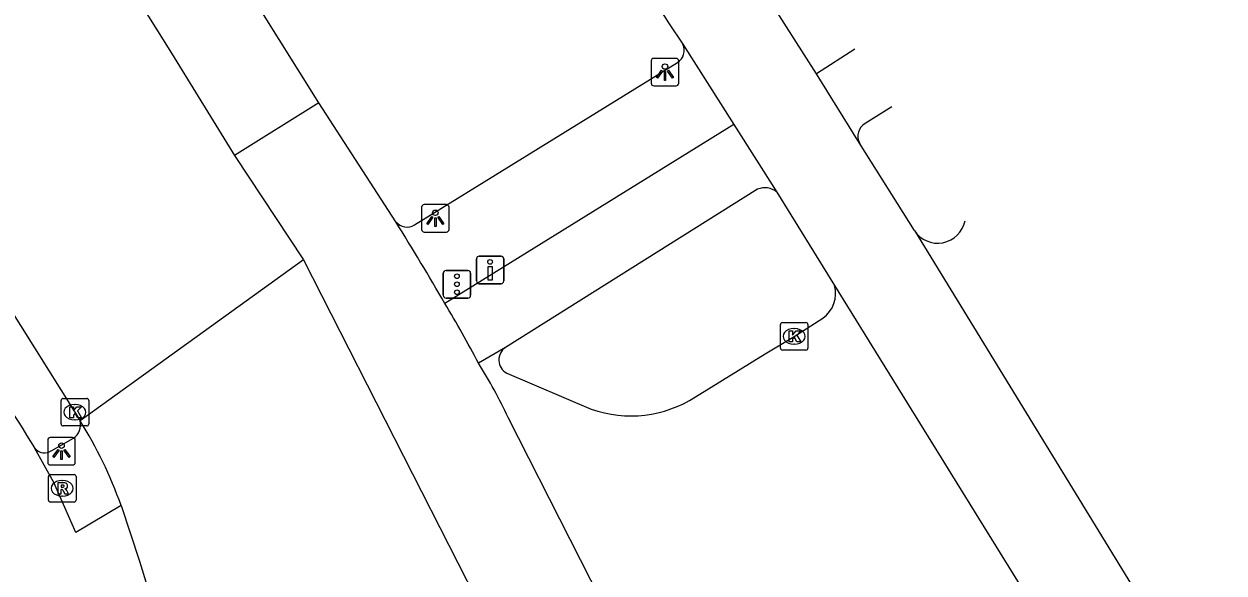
# Model space of a CAD drawing. Extents: x 159353 to 160616, y 385893 to 387321.
# Drawn here: x 160342.31 to 160385.82, y 386845.55 to 386865.47 of the extents above; entities that cross this region are included whole.
import ezdxf

# ---------------------------------------------------------------- set-up
doc = ezdxf.new("R2010")
doc.units = 0
for name, color, linetype in [('IMGEO_Drukknoppaal', 7, 'Continuous'), ('IMGEO_Fietspad_gesloten', 7, 'Continuous'), ('IMGEO_Kolk', 7, 'Continuous'), ('IMGEO_Lichtpunt', 7, 'Continuous'), ('IMGEO_OVBaan_gesloten', 7, 'Continuous'), ('IMGEO_Rijbaan_regionaal_gesloten', 7, 'Continuous'), ('IMGEO_Rioolput', 7, 'Continuous'), ('IMGEO_Verkeersregelinstallatiepaal', 7, 'Continuous'), ('IMGEO_Voetpad_open', 7, 'Continuous')]:
    doc.layers.add(name, color=color, linetype=linetype)

msp = doc.modelspace()

# ---------------------------------------------------------------- linework, layer by layer
at = {"layer": 'IMGEO_Drukknoppaal'}
for p, q in [((160358.816, 386857.047), (160359.606, 386857.047)), ((160359.606, 386857.047), (160358.816, 386857.047)), ((160358.716, 386856.147), (160358.716, 386856.947)), ((160358.716, 386856.947), (160358.716, 386856.147)), ((160359.706, 386856.947), (160359.706, 386856.147)), ((160359.706, 386856.147), (160359.706, 386856.947)), ((160359.606, 386856.047), (160358.816, 386856.047)), ((160358.816, 386856.047), (160359.606, 386856.047))]:
    msp.add_line(p, q, dxfattribs=at)
msp.add_lwpolyline([(160359.286, 386856.672), (160359.286, 386856.172), (160359.136, 386856.172), (160359.136, 386856.672), (160359.286, 386856.672)], dxfattribs=at)
msp.add_circle((160359.211, 386856.837), 0.085, dxfattribs=at)
for centre, start, end in [((160358.816, 386856.947), 90, 180), ((160358.816, 386856.947), 90, 180), ((160359.606, 386856.947), 0, 90), ((160359.606, 386856.947), 360, 90), ((160358.816, 386856.147), 180, 270), ((160358.816, 386856.147), 180, 270), ((160359.606, 386856.147), 270, 0), ((160359.606, 386856.147), 270, 0)]:
    msp.add_arc(centre, 0.1, start, end, dxfattribs=at)
at = {"layer": 'IMGEO_Fietspad_gesloten'}
for points in [[(160372.441, 386864.563), (160371.049, 386863.667)], [(160373.782, 386862.468), (160372.807, 386861.865)], [(160368.047, 386861.824), (160357.572, 386855.333)], [(160368.91, 386859.476), (160359.772, 386853.739)], [(160345.828, 386848.004), (160344.19, 386847.019), (160343.396, 386848.837), (160342.693, 386850.096)]]:
    msp.add_lwpolyline(points, dxfattribs=at)
for centre, radius, start, end in [((160373.081, 386861.404), 0.536, 120.6552, 208.9287), ((160369.176, 386858.871), 0.661, 49.2817, 113.7453), ((160750.139, 387106.809), 481.575, 211.18839, 212.21314)]:
    msp.add_arc(centre, radius, start, end, dxfattribs=at)
at = {"layer": 'IMGEO_Kolk'}
for p, q in [((160369.736, 386853.712), (160369.736, 386854.564)), ((160369.811, 386854.638), (160370.663, 386854.638)), ((160370.224, 386854.418), (160370.249, 386854.418)), ((160370.737, 386854.564), (160370.737, 386853.712)), ((160370.663, 386853.638), (160369.811, 386853.638)), ((160370.247, 386853.858), (160370.222, 386853.858)), ((160343.655, 386850.961), (160343.655, 386851.813)), ((160343.73, 386851.887), (160344.582, 386851.887)), ((160344.656, 386851.813), (160344.656, 386850.961)), ((160344.143, 386851.667), (160344.168, 386851.667)), ((160344.166, 386851.107), (160344.141, 386851.107)), ((160344.582, 386850.887), (160343.73, 386850.887))]:
    msp.add_line(p, q, dxfattribs=at)
for points in [[(160369.736, 386853.712), (160369.736, 386854.564)], [(160369.811, 386854.638), (160370.663, 386854.638)], [(160370.737, 386854.564), (160370.737, 386853.712)], [(160370.057, 386854.338), (160370.18, 386854.338), (160370.18, 386854.187), (160370.31, 386854.338), (160370.474, 386854.338), (160370.328, 386854.187), (160370.481, 386853.938), (160370.329, 386853.938), (160370.244, 386854.102), (160370.18, 386854.035), (160370.18, 386853.938), (160370.057, 386853.938), (160370.057, 386854.338)], [(160370.663, 386853.638), (160369.811, 386853.638)], [(160343.655, 386850.961), (160343.655, 386851.813)], [(160343.73, 386851.887), (160344.582, 386851.887)], [(160344.656, 386851.813), (160344.656, 386850.961)], [(160343.976, 386851.587), (160344.099, 386851.587), (160344.099, 386851.436), (160344.229, 386851.587), (160344.393, 386851.587), (160344.247, 386851.436), (160344.4, 386851.187), (160344.248, 386851.187), (160344.163, 386851.351), (160344.099, 386851.284), (160344.099, 386851.187), (160343.976, 386851.187), (160343.976, 386851.587)], [(160344.582, 386850.887), (160343.73, 386850.887)]]:
    msp.add_lwpolyline(points, dxfattribs=at)
for centre, start, end in [((160369.813, 386854.562), 91.552, 178.448), ((160369.813, 386854.562), 91.552, 178.448), ((160370.661, 386854.562), 1.552, 88.448), ((160370.661, 386854.562), 1.552, 88.448), ((160369.813, 386853.714), 181.552, 268.448), ((160369.813, 386853.714), 181.552, 268.448), ((160370.661, 386853.714), 271.552, 358.448), ((160370.661, 386853.714), 271.552, 358.448), ((160343.732, 386851.811), 91.552, 178.448), ((160343.732, 386851.811), 91.552, 178.448), ((160344.58, 386851.811), 1.552, 88.448), ((160344.58, 386851.811), 1.552, 88.448), ((160343.732, 386850.963), 181.552, 268.448), ((160343.732, 386850.963), 181.552, 268.448), ((160344.58, 386850.963), 271.552, 358.448), ((160344.58, 386850.963), 271.552, 358.448)]:
    msp.add_arc(centre, 0.0765, start, end, dxfattribs=at)
for centre, major_axis, ratio, start_param, end_param in [((160370.223, 386854.138), (-0.387, 0.002), 0.722429, 4.712389, 7.853982), ((160370.248, 386854.138), (-0.39, 0.002), 0.717154, 1.570796, 4.712389), ((160344.142, 386851.387), (-0.387, 0.002), 0.722429, 4.712389, 7.853982), ((160344.167, 386851.387), (-0.39, 0.002), 0.717154, 1.570796, 4.712389)]:
    msp.add_ellipse(centre, major_axis=major_axis, ratio=ratio, start_param=start_param, end_param=end_param, dxfattribs=at)
at = {"layer": 'IMGEO_Lichtpunt'}
for p, q in [((160365.053, 386864.13), (160365.053, 386863.323)), ((160365.053, 386864.13), (160365.053, 386863.323)), ((160365.955, 386864.225), (160365.147, 386864.225)), ((160365.955, 386864.225), (160365.147, 386864.225)), ((160366.049, 386863.323), (160366.049, 386864.13)), ((160366.049, 386863.323), (160366.049, 386864.13)), ((160365.147, 386863.229), (160365.955, 386863.229)), ((160365.147, 386863.229), (160365.955, 386863.229)), ((160356.727, 386858.825), (160356.727, 386858.018)), ((160356.727, 386858.825), (160356.727, 386858.018)), ((160357.629, 386858.92), (160356.821, 386858.92)), ((160357.629, 386858.92), (160356.821, 386858.92)), ((160357.723, 386858.018), (160357.723, 386858.825)), ((160357.723, 386858.018), (160357.723, 386858.825)), ((160356.821, 386857.924), (160357.629, 386857.924)), ((160356.821, 386857.924), (160357.629, 386857.924)), ((160343.17, 386850.374), (160343.17, 386849.567)), ((160343.17, 386850.374), (160343.17, 386849.567)), ((160344.072, 386850.469), (160343.264, 386850.469)), ((160344.072, 386850.469), (160343.264, 386850.469)), ((160344.166, 386849.567), (160344.166, 386850.374)), ((160344.166, 386849.567), (160344.166, 386850.374)), ((160343.264, 386849.473), (160344.072, 386849.473)), ((160343.264, 386849.473), (160344.072, 386849.473))]:
    msp.add_line(p, q, dxfattribs=at)
for points in [[(160365.427, 386863.794), (160365.466, 386863.766), (160365.278, 386863.504), (160365.24, 386863.531), (160365.427, 386863.794)], [(160365.529, 386863.746), (160365.576, 386863.746), (160365.576, 386863.424), (160365.529, 386863.424), (160365.529, 386863.746)], [(160365.639, 386863.766), (160365.677, 386863.793), (160365.864, 386863.531), (160365.825, 386863.503), (160365.639, 386863.766)], [(160357.101, 386858.489), (160357.14, 386858.461), (160356.952, 386858.199), (160356.914, 386858.226), (160357.101, 386858.489)], [(160357.203, 386858.441), (160357.25, 386858.441), (160357.25, 386858.119), (160357.203, 386858.119), (160357.203, 386858.441)], [(160357.313, 386858.461), (160357.351, 386858.488), (160357.538, 386858.226), (160357.499, 386858.198), (160357.313, 386858.461)], [(160343.544, 386850.038), (160343.583, 386850.01), (160343.395, 386849.748), (160343.357, 386849.775), (160343.544, 386850.038)], [(160343.646, 386849.99), (160343.693, 386849.99), (160343.693, 386849.668), (160343.646, 386849.668), (160343.646, 386849.99)], [(160343.756, 386850.01), (160343.794, 386850.037), (160343.981, 386849.775), (160343.942, 386849.747), (160343.756, 386850.01)]]:
    msp.add_lwpolyline(points, dxfattribs=at)
for centre in [(160365.552, 386863.928), (160357.226, 386858.623), (160343.669, 386850.172)]:
    msp.add_circle(centre, 0.0994, dxfattribs=at)
for centre, start, end in [((160365.147, 386864.13), 90, 180), ((160365.147, 386864.13), 90, 180), ((160365.955, 386864.13), 0, 90), ((160365.955, 386864.13), 0, 90), ((160365.147, 386863.323), 180, 270), ((160365.147, 386863.323), 180, 270), ((160365.955, 386863.323), 270, 0), ((160365.955, 386863.323), 270, 360), ((160356.821, 386858.825), 90, 180), ((160356.821, 386858.825), 90, 180), ((160357.629, 386858.825), 0, 90), ((160357.629, 386858.825), 0, 90), ((160356.821, 386858.018), 180, 270), ((160356.821, 386858.018), 180, 270), ((160357.629, 386858.018), 270, 0), ((160357.629, 386858.018), 270, 360), ((160343.264, 386850.374), 90, 180), ((160343.264, 386850.374), 90, 180), ((160344.072, 386850.374), 0, 90), ((160344.072, 386850.374), 0, 90), ((160343.264, 386849.567), 180, 270), ((160343.264, 386849.567), 180, 270), ((160344.072, 386849.567), 270, 0), ((160344.072, 386849.567), 270, 360)]:
    msp.add_arc(centre, 0.0946, start, end, dxfattribs=at)
at = {"layer": 'IMGEO_OVBaan_gesloten'}
for points in [[(160290.221, 386985.275), (160297.09, 386974.381), (160326.99, 386926.878), (160339.78, 386906.593), (160365.677, 386865.52), (160366.199, 386864.739)], [(160352.998, 386862.615), (160343.495, 386877.807), (160338.741, 386885.381), (160331.32, 386896.63), (160323.733, 386907.851), (160298.505, 386945.11), (160295.994, 386948.878)], [(160335.753, 386883.409), (160347.652, 386864.416), (160349.946, 386860.703)], [(160371.049, 386863.667), (160369.432, 386866.206)], [(160366.199, 386864.739), (160368.047, 386861.824)], [(160372.611, 386861.144), (160371.049, 386863.667)], [(160352.998, 386862.615), (160349.946, 386860.703)], [(160355.793, 386858.298), (160352.998, 386862.615)], [(160368.047, 386861.824), (160369.607, 386859.372)], [(160374.594, 386857.979), (160372.611, 386861.144)], [(160349.946, 386860.703), (160352.443, 386856.909)], [(160369.607, 386859.372), (160371.698, 386855.987)], [(160374.594, 386857.979), (160386.885, 386837.909)], [(160352.443, 386856.909), (160364.305, 386833.624)], [(160371.698, 386855.987), (160382.46, 386838.592), (160382.74, 386838.138)], [(160367.345, 386836.468), (160359.864, 386851.188)]]:
    msp.add_lwpolyline(points, dxfattribs=at)
for centre, radius, start, end in [((160240.27, 386786.968), 135.77, 30.23414, 31.69337), ((160320.538, 386833.163), 43.163, 27.6058, 30.9064), ((160344.092, 386843.873), 17.386, 24.8814, 32.303)]:
    msp.add_arc(centre, radius, start, end, dxfattribs=at)
at = {"layer": 'IMGEO_Rijbaan_regionaal_gesloten'}
for points in [[(160265.067, 386984.929), (160276.06, 386967.413), (160286.934, 386950.112), (160289.338, 386945.486), (160291.238, 386942.426), (160293.095, 386939.013), (160294.481, 386935.59), (160296.365, 386931.964), (160299.24, 386925.329), (160302.11, 386918.704), (160306.979, 386910.62), (160313.052, 386900.933), (160318.067, 386892.926), (160319.32, 386890.934), (160322.571, 386885.766), (160328.643, 386876.077), (160336.449, 386863.652), (160339.759, 386858.392), (160344.156, 386851.387), (160344.342, 386851.077)], [(160352.443, 386856.909), (160344.342, 386851.077)], [(160366.654, 386851.942), (160369.188, 386853.502), (160370.237, 386854.138), (160371.28, 386854.802)], [(160359.772, 386853.739), (160358.787, 386853.164)], [(160359.816, 386852.806), (160362.876, 386851.499)], [(160345.828, 386848.004), (160346.498, 386845.983), (160346.776, 386845.08), (160346.827, 386844.716), (160346.823, 386844.565)]]:
    msp.add_lwpolyline(points, dxfattribs=at)
for centre, radius, start, end in [((160375.442, 386858.527), 1.009, 212.8603, 348.6745), ((160370.638, 386855.695), 1.1, 305.722, 15.4182), ((160360.068, 386853.285), 0.542, 123.1137, 242.2864), ((160364.317, 386855.545), 4.295, 250.4026, 302.9731), ((160331.422, 386842.934), 15.272, 19.3903, 32.2234)]:
    msp.add_arc(centre, radius, start, end, dxfattribs=at)
at = {"layer": 'IMGEO_Rioolput'}
for p, q in [((160343.196, 386848.199), (160343.196, 386849.051)), ((160343.271, 386849.125), (160344.123, 386849.125)), ((160343.684, 386848.905), (160343.709, 386848.905)), ((160344.197, 386849.051), (160344.197, 386848.199)), ((160343.707, 386848.345), (160343.682, 386848.345)), ((160344.123, 386848.125), (160343.271, 386848.125))]:
    msp.add_line(p, q, dxfattribs=at)
for points in [[(160343.196, 386848.199), (160343.196, 386849.051)], [(160343.271, 386849.125), (160344.123, 386849.125)], [(160343.785, 386848.823), (160343.533, 386848.825), (160343.533, 386848.425)], [(160344.197, 386849.051), (160344.197, 386848.199)], [(160343.533, 386848.425), (160343.657, 386848.425), (160343.657, 386848.587), (160343.668, 386848.587)], [(160343.711, 386848.744), (160343.657, 386848.744), (160343.657, 386848.663)], [(160343.657, 386848.663), (160343.709, 386848.663)], [(160343.715, 386848.558), (160343.786, 386848.425), (160343.926, 386848.425), (160343.861, 386848.551)], [(160344.123, 386848.125), (160343.271, 386848.125)]]:
    msp.add_lwpolyline(points, dxfattribs=at)
for centre, radius, start, end in [((160343.273, 386849.049), 0.0765, 91.552, 178.448), ((160343.273, 386849.049), 0.0765, 91.552, 178.448), ((160343.784, 386848.713), 0.109, 350.3612, 89.416), ((160344.121, 386849.049), 0.0765, 1.552, 88.448), ((160344.121, 386849.049), 0.0765, 1.552, 88.448), ((160343.667, 386848.534), 0.0533, 26.0293, 88.6989), ((160343.693, 386848.852), 0.19, 274.7715, 282.9687), ((160343.717, 386848.648), 0.0964, 77.0061, 93.1865), ((160343.731, 386848.705), 0.0378, 276.6634, 79.6772), ((160343.782, 386848.713), 0.112, 277.5842, 350.9817), ((160343.766, 386848.498), 0.108, 29.5134, 73.7905), ((160343.273, 386848.201), 0.0765, 181.552, 268.448), ((160343.273, 386848.201), 0.0765, 181.552, 268.448), ((160344.121, 386848.201), 0.0765, 271.552, 358.448), ((160344.121, 386848.201), 0.0765, 271.552, 358.448)]:
    msp.add_arc(centre, radius, start, end, dxfattribs=at)
for centre, major_axis, ratio, start_param, end_param in [((160343.683, 386848.625), (-0.387, 0.002), 0.722429, 4.712389, 7.853982), ((160343.708, 386848.625), (-0.39, 0.002), 0.717154, 1.570796, 4.712389)]:
    msp.add_ellipse(centre, major_axis=major_axis, ratio=ratio, start_param=start_param, end_param=end_param, dxfattribs=at)
at = {"layer": 'IMGEO_Verkeersregelinstallatiepaal'}
for p, q in [((160357.513, 386855.627), (160357.513, 386856.427)), ((160357.513, 386856.427), (160357.513, 386855.627)), ((160357.613, 386856.527), (160358.403, 386856.527)), ((160358.403, 386856.527), (160357.613, 386856.527)), ((160358.503, 386856.427), (160358.503, 386855.627)), ((160358.503, 386855.627), (160358.503, 386856.427)), ((160358.403, 386855.527), (160357.613, 386855.527)), ((160357.613, 386855.527), (160358.403, 386855.527))]:
    msp.add_line(p, q, dxfattribs=at)
for centre in [(160358.008, 386856.317), (160358.008, 386856.027), (160358.008, 386855.737)]:
    msp.add_circle(centre, 0.085, dxfattribs=at)
for centre, start, end in [((160357.613, 386856.427), 90, 180), ((160357.613, 386856.427), 90, 180), ((160358.403, 386856.427), 0, 90), ((160358.403, 386856.427), 360, 90), ((160357.613, 386855.627), 180, 270), ((160357.613, 386855.627), 180, 270), ((160358.403, 386855.627), 270, 0), ((160358.403, 386855.627), 270, 0)]:
    msp.add_arc(centre, 0.1, start, end, dxfattribs=at)
at = {"layer": 'IMGEO_Voetpad_open'}
for points in [[(160356.471, 386858.182), (160366.004, 386864.075)], [(160343.324, 386850.002), (160344.104, 386850.448)]]:
    msp.add_lwpolyline(points, dxfattribs=at)
for centre, radius, start, end in [((160365.728, 386864.517), 0.521, 301.985, 25.2826), ((160356.195, 386858.61), 0.509, 217.7697, 302.8127), ((160343.793, 386850.925), 0.569, 303.0624, 15.4864), ((160343.053, 386850.35), 0.441, 215.1386, 307.9153)]:
    msp.add_arc(centre, radius, start, end, dxfattribs=at)

doc.saveas('drawing.dxf')
